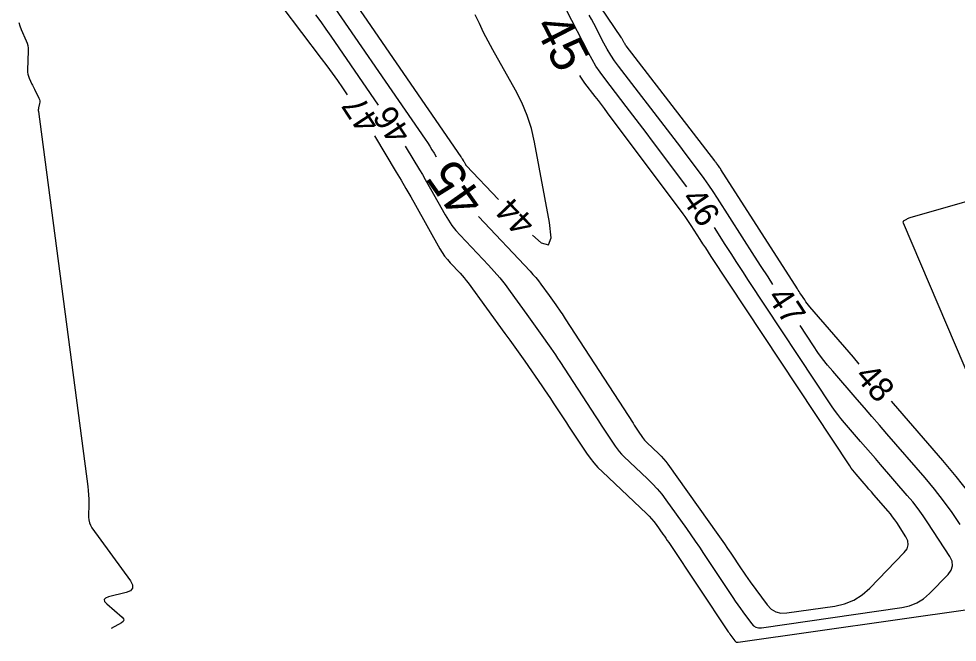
# Model space of a CAD drawing. Extents: x 2384780 to 2405861, y 547869 to 573706.
# Drawn here: x 2393562.1 to 2393638.5, y 552195.7 to 552246.5 of the extents above; entities that cross this region are included whole.
import ezdxf

# ---------------------------------------------------------------- set-up
doc = ezdxf.new("R2010")
doc.units = 0
doc.layers.add('Old_Level_60', color=7, linetype='Continuous')
doc.layers.add('Old_Level_61', color=7, linetype='Continuous')

msp = doc.modelspace()

# ---------------------------------------------------------------- linework, layer by layer
at = {"layer": 'Old_Level_60'}
for points in [[(2393630.55875, 552218.393), (2393630.08625, 552218.93975), (2393626.536, 552223.05025), (2393626.42325, 552223.18525), (2393626.315, 552223.3235), (2393626.21125, 552223.46525), (2393626.112, 552223.61025), (2393625.79475, 552224.08975), (2393625.727, 552224.19275), (2393625.65975, 552224.29575), (2393625.59275, 552224.39925), (2393625.526, 552224.50275), (2393619.29575, 552234.238), (2393619.249, 552234.3095), (2393619.20125, 552234.38), (2393619.152, 552234.44975), (2393619.1015, 552234.5185), (2393618.9345, 552234.742), (2393618.8985, 552234.78975), (2393618.8625, 552234.8375), (2393618.82625, 552234.885), (2393618.79, 552234.9325), (2393611.5775, 552244.3065), (2393611.53375, 552244.36625), (2393611.49275, 552244.4275), (2393611.45475, 552244.49075), (2393611.41925, 552244.55575), (2393611.3085, 552244.771), (2393611.28425, 552244.81675), (2393611.2585, 552244.86175), (2393611.23125, 552244.90575), (2393611.203, 552244.94925), (2393602.593, 552257.692)], [(2393584.965, 552254.43025), (2393598.114, 552235.277), (2393598.14175, 552235.236), (2393598.16875, 552235.19475), (2393598.195, 552235.153), (2393598.22075, 552235.111), (2393598.304, 552234.973), (2393598.32175, 552234.94325), (2393598.33925, 552234.9135), (2393598.3565, 552234.8835), (2393598.3735, 552234.8535), (2393598.4645, 552234.69175), (2393598.485, 552234.65775), (2393598.5075, 552234.62525), (2393598.53175, 552234.594), (2393598.55825, 552234.5645), (2393601.17675, 552231.78625)], [(2393583.54075, 552247.49325), (2393586.75525, 552243.264), (2393587.19775, 552242.6745), (2393587.633, 552242.07975), (2393588.061, 552241.48), (2393588.48175, 552240.87475), (2393588.87325, 552240.3045)], [(2393616.507, 552232.822), (2393613.72375, 552236.545), (2393613.1935, 552237.25175), (2393612.66075, 552237.95675), (2393612.1255, 552238.65975), (2393611.58775, 552239.361), (2393609.82775, 552241.64875), (2393609.46225, 552242.1465), (2393609.12025, 552242.65925), (2393608.802, 552243.18675), (2393608.507, 552243.72925), (2393606.68625, 552247.2665)], [(2393562.12225, 552246.206), (2393562.19575, 552245.9185), (2393562.30775, 552245.63475), (2393562.73425, 552244.71925), (2393562.81325, 552244.5205), (2393562.86725, 552244.317), (2393562.89625, 552244.10825), (2393562.9, 552243.8945), (2393562.83725, 552242.30775), (2393562.84025, 552242.145), (2393562.8625, 552241.986), (2393562.90375, 552241.83075), (2393562.964, 552241.6795), (2393563.19225, 552241.1915), (2393563.2415, 552241.087), (2393563.2915, 552240.983), (2393563.3425, 552240.8795), (2393563.394, 552240.77625), (2393563.76775, 552240.036), (2393563.809, 552239.9345), (2393563.831, 552239.8305), (2393563.83375, 552239.72425), (2393563.8175, 552239.616), (2393563.7335, 552239.258), (2393563.719, 552239.18125), (2393563.7115, 552239.104), (2393563.71125, 552239.0265), (2393563.718, 552238.9485), (2393567.74125, 552208.4295), (2393567.78025, 552208.08775), (2393567.8065, 552207.74525), (2393567.8205, 552207.40175), (2393567.82225, 552207.05775), (2393567.80725, 552205.93275), (2393567.82225, 552205.69725), (2393567.87325, 552205.4735), (2393567.9605, 552205.261), (2393568.08375, 552205.06), (2393571.2155, 552200.73725), (2393571.394, 552200.40125), (2393571.395, 552200.13025), (2393571.21875, 552199.9245), (2393570.86525, 552199.784), (2393569.4205, 552199.431), (2393569.17975, 552199.33875), (2393569.07675, 552199.2135), (2393569.1115, 552199.05525), (2393569.284, 552198.86375), (2393570.5475, 552197.775), (2393570.66025, 552197.64625), (2393570.6895, 552197.52675), (2393570.635, 552197.4165), (2393570.49675, 552197.3155), (2393569.657, 552196.86525)], [(2393586.2875, 552246.81425), (2393586.7045, 552246.2445), (2393587.1145, 552245.66975), (2393587.51775, 552245.09), (2393591.37525, 552239.471)], [(2393603.9375, 552228.893), (2393604.65975, 552228.24975), (2393605.2405, 552228.1105), (2393605.4695, 552228.66175), (2393605.34725, 552229.90375), (2393604.11875, 552236.44875), (2393603.863, 552237.5605), (2393603.51925, 552238.64025), (2393603.0875, 552239.68775), (2393602.568, 552240.70325), (2393600.72675, 552243.9685), (2393600.341, 552244.6725), (2393599.973, 552245.3855), (2393599.6225, 552246.10725), (2393599.29, 552246.838)], [(2393623.528, 552224.8695), (2393623.128, 552225.482), (2393622.5805, 552226.32725), (2393622.036, 552227.1745), (2393619.013, 552231.89775), (2393618.66275, 552232.43425), (2393618.303, 552232.964), (2393617.93375, 552233.48725), (2393617.55475, 552234.00375), (2393616.3015, 552235.6805), (2393616.03225, 552236.03925), (2393615.76175, 552236.39725), (2393615.49, 552236.75425), (2393615.217, 552237.11025), (2393610.9585, 552242.64525), (2393610.63, 552243.09275), (2393610.3225, 552243.5535), (2393610.03625, 552244.02775), (2393609.77125, 552244.5155), (2393608.93975, 552246.1305), (2393608.7565, 552246.47375), (2393608.5635, 552246.811)], [(2393591.0745, 552236.96575), (2393592.8435, 552234.02725), (2393593.2445, 552233.35575), (2393593.64025, 552232.68125), (2393594.03125, 552232.00375), (2393594.4175, 552231.3235), (2393596.41175, 552227.77875), (2393596.5965, 552227.4725), (2393596.79875, 552227.17925), (2393597.0185, 552226.89875), (2393597.256, 552226.63125), (2393598.05975, 552225.77825), (2393598.229, 552225.593), (2393598.39225, 552225.40275), (2393598.549, 552225.20725), (2393598.7, 552225.00675), (2393601.69575, 552220.8895), (2393602.1055, 552220.3235), (2393602.51225, 552219.7555), (2393602.91625, 552219.1855), (2393603.31725, 552218.6135), (2393604.70175, 552216.628), (2393604.9405, 552216.28275), (2393605.1765, 552215.93525), (2393605.4095, 552215.586), (2393605.63975, 552215.23475), (2393606.38675, 552214.08425), (2393606.54725, 552213.838), (2393606.70875, 552213.59225), (2393606.87075, 552213.347), (2393607.03375, 552213.1025), (2393608.34225, 552211.14625), (2393608.6335, 552210.73625), (2393608.94625, 552210.34475), (2393609.28075, 552209.97125), (2393609.637, 552209.61625), (2393613.235, 552206.22425), (2393613.445, 552206.0165), (2393613.64425, 552205.799), (2393613.8325, 552205.57225), (2393614.00975, 552205.33575), (2393614.571, 552204.548), (2393614.69075, 552204.37875), (2393614.809, 552204.2085), (2393614.926, 552204.0375), (2393615.0415, 552203.86525), (2393619.881, 552196.59925), (2393619.95125, 552196.4955), (2393620.0225, 552196.39225), (2393620.09525, 552196.29025), (2393620.169, 552196.18875), (2393620.41225, 552195.85925), (2393620.46875, 552195.799), (2393620.53375, 552195.7595), (2393620.60775, 552195.74075), (2393620.69025, 552195.74275), (2393639.77, 552198.4705)], [(2393593.58275, 552236.136), (2393593.6705, 552235.9925), (2393594.7505, 552234.19825), (2393594.9805, 552233.813), (2393595.20775, 552233.426), (2393595.432, 552233.03725), (2393595.6535, 552232.647), (2393596.8365, 552230.54425), (2393597.10275, 552230.103), (2393597.39425, 552229.68025), (2393597.711, 552229.27625), (2393598.053, 552228.89075), (2393600.3615, 552226.44125), (2393600.8305, 552225.92775), (2393601.2825, 552225.4), (2393601.7175, 552224.85825), (2393602.1355, 552224.30225), (2393603.50125, 552222.4255), (2393603.77325, 552222.04975), (2393604.04325, 552221.67275), (2393604.31125, 552221.2945), (2393604.5775, 552220.91475), (2393605.44425, 552219.672), (2393605.62875, 552219.405), (2393605.81125, 552219.1365), (2393605.99125, 552218.8665), (2393606.16925, 552218.595), (2393609.0975, 552214.0855), (2393609.3125, 552213.75575), (2393609.5285, 552213.4265), (2393609.74575, 552213.09825), (2393609.96425, 552212.7705), (2393610.67925, 552211.70125), (2393610.8385, 552211.47725), (2393611.0095, 552211.26325), (2393611.19225, 552211.059), (2393611.387, 552210.865), (2393613.322, 552209.04075), (2393613.726, 552208.64075), (2393614.10925, 552208.2225), (2393614.4715, 552207.786), (2393614.81275, 552207.331), (2393616.48225, 552204.98825), (2393616.838, 552204.48475), (2393617.18975, 552203.97875), (2393617.5375, 552203.46975), (2393617.88125, 552202.958), (2393620.25875, 552199.3885), (2393620.46075, 552199.089), (2393620.66625, 552198.79225), (2393620.8755, 552198.49775), (2393621.08825, 552198.20575), (2393621.78875, 552197.25625), (2393621.95125, 552197.0825), (2393622.139, 552196.96875), (2393622.35175, 552196.915), (2393622.5895, 552196.92075), (2393634.02275, 552198.55525), (2393634.65875, 552198.69775), (2393635.2455, 552198.9365), (2393635.78325, 552199.27125), (2393636.27225, 552199.70225), (2393637.789, 552201.267), (2393638.0415, 552201.60925), (2393638.14925, 552201.96575), (2393638.112, 552202.33625), (2393637.93, 552202.72075), (2393636.1465, 552205.46525), (2393635.75475, 552206.046), (2393635.3435, 552206.61225), (2393634.913, 552207.164), (2393634.46325, 552207.70125), (2393632.2745, 552210.2255), (2393631.8705, 552210.6915), (2393631.46675, 552211.15775), (2393631.06325, 552211.62425), (2393630.66, 552212.091), (2393629.343, 552213.61575), (2393629.0665, 552213.94675), (2393628.80075, 552214.286), (2393628.546, 552214.6335), (2393628.3025, 552214.9895), (2393621.54975, 552225.20075), (2393621.06875, 552225.9315), (2393620.59025, 552226.66375), (2393620.1145, 552227.398), (2393619.6415, 552228.134), (2393618.75675, 552229.5165)], [(2393643.39275, 552232.7865), (2393634.6675, 552230.284), (2393634.596, 552230.26125), (2393634.52625, 552230.2345), (2393634.45825, 552230.2035), (2393634.392, 552230.1685), (2393634.17825, 552230.0475), (2393634.14075, 552230.01875), (2393634.11975, 552229.98425), (2393634.1155, 552229.94425), (2393634.12775, 552229.89875), (2393639.76425, 552216.6375)], [(2393638.7785, 552205.315), (2393638.112, 552206.303), (2393637.41275, 552207.26625), (2393636.6805, 552208.2045), (2393635.9155, 552209.11825), (2393632.80225, 552212.7085), (2393632.1945, 552213.40975), (2393631.587, 552214.11125), (2393630.98, 552214.81325), (2393630.37325, 552215.5155), (2393628.3915, 552217.80975), (2393627.97525, 552218.3075), (2393627.5755, 552218.818), (2393627.19225, 552219.341), (2393626.82575, 552219.87675), (2393625.7315, 552221.53125)], [(2393639.48175, 552207.92), (2393638.448, 552209.245), (2393637.36775, 552210.53525), (2393633.33025, 552215.1915), (2393633.17675, 552215.3685)]]:
    msp.add_lwpolyline(points, dxfattribs=at)
at = {"layer": 'Old_Level_61'}
for points in [[(2393586.23875, 552249.764), (2393595.19875, 552236.7125), (2393595.392, 552236.4265), (2393595.581, 552236.13775), (2393595.7655, 552235.84625), (2393595.94575, 552235.55175), (2393596.11875, 552235.26425)], [(2393599.5635, 552230.39275), (2393603.75725, 552225.9435), (2393603.9885, 552225.69), (2393604.21175, 552225.42975), (2393604.4265, 552225.16225), (2393604.63275, 552224.888), (2393605.30675, 552223.9615), (2393605.441, 552223.77625), (2393605.57425, 552223.59), (2393605.7065, 552223.40325), (2393605.838, 552223.216), (2393606.26575, 552222.60275), (2393606.35675, 552222.47075), (2393606.44675, 552222.33825), (2393606.53575, 552222.205), (2393606.6235, 552222.071), (2393612.13325, 552213.58625), (2393612.23975, 552213.42275), (2393612.34675, 552213.25975), (2393612.45425, 552213.097), (2393612.5625, 552212.93475), (2393612.91675, 552212.40525), (2393612.9955, 552212.29425), (2393613.08025, 552212.188), (2393613.17075, 552212.087), (2393613.26725, 552211.991), (2393614.22575, 552211.08725), (2393614.426, 552210.88925), (2393614.61575, 552210.682), (2393614.795, 552210.46575), (2393614.964, 552210.2405), (2393619.04525, 552204.51375), (2393619.313, 552204.13475), (2393619.57775, 552203.75375), (2393619.8395, 552203.37075), (2393620.09825, 552202.98575), (2393620.93825, 552201.72425), (2393621.12, 552201.45525), (2393621.30475, 552201.18825), (2393621.49275, 552200.9235), (2393621.684, 552200.661), (2393623.06825, 552198.78475), (2393623.3895, 552198.44175), (2393623.76025, 552198.217), (2393624.18075, 552198.1105), (2393624.6505, 552198.122), (2393628.554, 552198.68), (2393629.35925, 552198.8605), (2393630.10275, 552199.16275), (2393630.78375, 552199.58675), (2393631.403, 552200.1325), (2393634.21975, 552203.03875), (2393634.44525, 552203.34425), (2393634.5415, 552203.66225), (2393634.50825, 552203.993), (2393634.34575, 552204.33625), (2393633.604, 552205.478), (2393633.441, 552205.7195), (2393633.27, 552205.955), (2393633.09075, 552206.18475), (2393632.90375, 552206.408), (2393631.7465, 552207.7425), (2393631.5465, 552207.9735), (2393631.3465, 552208.20425), (2393631.14675, 552208.4355), (2393630.947, 552208.6665), (2393630.2945, 552209.42175), (2393630.1575, 552209.58575), (2393630.026, 552209.75375), (2393629.89975, 552209.926), (2393629.779, 552210.10225), (2393618.5045, 552227.15175), (2393618.27675, 552227.49775), (2393618.05025, 552227.8445), (2393617.825, 552228.192), (2393617.601, 552228.5405), (2393616.87175, 552229.68), (2393616.71325, 552229.92275), (2393616.5505, 552230.1625), (2393616.3835, 552230.399), (2393616.212, 552230.63275), (2393610.068, 552238.8515), (2393609.81675, 552239.18625), (2393609.5645, 552239.52), (2393609.31125, 552239.85275), (2393609.05675, 552240.18475), (2393608.2235, 552241.26775), (2393608.0505, 552241.5035), (2393607.8885, 552241.746), (2393607.80025, 552241.89225)]]:
    msp.add_lwpolyline(points, dxfattribs=at)

# ---------------------------------------------------------------- texts
at = {"layer": 'Old_Level_60'}
for s, rotation, p in [('47', 123.3982417, (2393591.62725, 552238.00875)), ('46', 123.4986806, (2393594.15575, 552237.138)), ('44', 133.6570472, (2393604.294, 552229.95025)), ('46', 304.2407778, (2393616.0105, 552231.8565)), ('47', 303.4269861, (2393623.0045, 552223.8445)), ('48', 310.8780389, (2393630.127, 552217.36275))]:
    msp.add_text(s, height=2, rotation=rotation, dxfattribs=at).set_placement(p)
at = {"layer": 'Old_Level_61'}
for rotation, p in [(297.3795667, (2393604.02325, 552245.90775)), (125.2659583, (2393600.1765, 552231.65425))]:
    msp.add_text('45', height=3, rotation=rotation, dxfattribs=at).set_placement(p)

doc.saveas('drawing.dxf')
